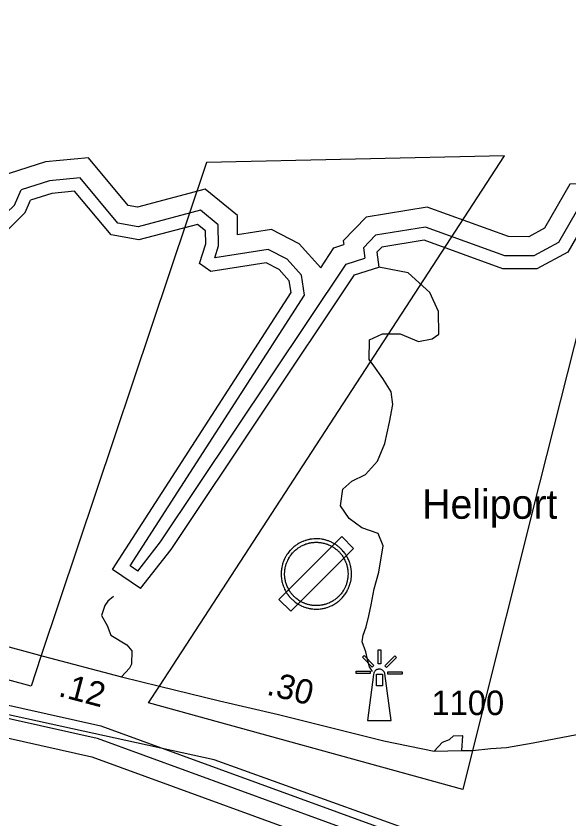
# Model space of a CAD drawing. Extents: x 2104537 to 2336408, y 34176 to 229611.
# Drawn here: x 2292796 to 2295619, y 52487 to 56589 of the extents above; entities that cross this region are included whole.
import ezdxf

# ---------------------------------------------------------------- set-up
doc = ezdxf.new("R2010")
doc.units = 0
for name, color, linetype in [('Exist Aviation Commercial or Municipal Label', 7, 'Continuous'), ('Exist Aviation Field Marked Auxiliary CELL', 7, 'Continuous'), ('Exist Boundary Political City Limit New', 7, 'Continuous'), ('Exist Boundary Political CountyLine', 7, 'Continuous'), ('Exist Cultural Lighthouse CELL', 7, 'Continuous'), ('Exist Hydrographic Buffer Line', 7, 'Continuous'), ('Exist Hydrographic Creek Single Shore', 7, 'Continuous'), ('Exist Hydrographic River Shore', 7, 'Continuous'), ('Exist Road Non-System Type 51', 7, 'Continuous'), ('Exist Road Secondary Mileage Hundredths English Label', 7, 'Continuous'), ('Exist Road Secondary Type 51 Attributed', 7, 'Continuous'), ('Exist Road Secondary Type 51 Number Label', 7, 'Continuous'), ('Map Preparation Boundary City Limit Buffer Line', 7, 'Continuous')]:
    doc.layers.add(name, color=color, linetype=linetype)

msp = doc.modelspace()

# ---------------------------------------------------------------- linework, layer by layer
at = {"layer": 'Exist Aviation Field Marked Auxiliary CELL'}
for points in [[(2294519.8, 53868.9), (2294459.5, 53929.3), (2294138.5, 53608.3), (2294198.8, 53547.9)], [(2294243.5, 53580.6), (2294250.3, 53577.2), (2294253.8, 53575.5), (2294255.7, 53574.8), (2294261.6, 53572.2), (2294262.3, 53571.9), (2294263.8, 53571.3), (2294268.3, 53569.6), (2294270.9, 53568.7), (2294275.6, 53567.2), (2294279.5, 53566), (2294282.1, 53565.2), (2294288.1, 53563.8), (2294289.5, 53563.4), (2294291.9, 53562.9), (2294295.6, 53562.2), (2294296.9, 53561.9), (2294298.8, 53561.6), (2294301.1, 53561.2), (2294306.6, 53560.4), (2294311.7, 53559.9), (2294317.9, 53559.3), (2294323.6, 53559.1), (2294326.8, 53559), (2294330.6, 53559), (2294335.8, 53559), (2294341.9, 53559.4), (2294349.2, 53560), (2294355.6, 53560.9), (2294361.1, 53561.9), (2294364, 53562.4), (2294364.8, 53562.5), (2294366.4, 53562.9), (2294368.6, 53563.4), (2294371.7, 53564.1), (2294373.8, 53564.6), (2294378.5, 53565.9), (2294382.6, 53567.1), (2294384.3, 53567.6), (2294392.7, 53570.6), (2294400.1, 53573.5), (2294404.5, 53575.6), (2294409.9, 53578), (2294415.4, 53581), (2294419.4, 53583.1), (2294424.1, 53586), (2294428.6, 53588.9), (2294433.9, 53592.7), (2294438.6, 53596.3), (2294440.7, 53597.8), (2294441.5, 53598.5), (2294443.4, 53600), (2294446.8, 53602.8), (2294452, 53607.6), (2294456.1, 53611.5), (2294459.3, 53614.8), (2294463, 53618.6), (2294466.5, 53622.7), (2294469.5, 53626.6), (2294473.7, 53631.8), (2294476.7, 53636), (2294480, 53640.9), (2294482.9, 53645.8), (2294484.3, 53647.9), (2294486.6, 53652.3), (2294489, 53656.6), (2294490.5, 53659.8), (2294492.3, 53663.3), (2294493.9, 53667), (2294496.8, 53673.9), (2294497.7, 53676.5), (2294499.3, 53680.9), (2294500.4, 53684.4), (2294501, 53686.4), (2294501.8, 53689.1), (2294502.6, 53692), (2294503.7, 53696.3), (2294504.7, 53700.3), (2294506.4, 53709.2), (2294506.6, 53710.7), (2294507.2, 53715.6), (2294507.8, 53719.5), (2294508, 53722.6), (2294508.6, 53729), (2294508.8, 53736.8), (2294508.8, 53741.9), (2294508.6, 53748.5), (2294508.1, 53754.5), (2294507.8, 53757.3), (2294507.5, 53759.7), (2294507.1, 53762.7), (2294506.5, 53767.1), (2294506.2, 53769.1), (2294505.2, 53774.3), (2294504.9, 53775.8), (2294504.4, 53777.9), (2294503.6, 53781.3), (2294502.6, 53785.2), (2294501.5, 53789.3), (2294499.9, 53794.5), (2294499.5, 53795.6), (2294498.3, 53799.1), (2294496.7, 53803.5), (2294494.7, 53808.2), (2294492.7, 53813.2), (2294490.5, 53817.6), (2294487.8, 53822.9), (2294485.6, 53826.8), (2294484.3, 53829.1), (2294483.5, 53830.5), (2294481.5, 53833.8), (2294479, 53837.9), (2294475.9, 53842.3), (2294473, 53846.2), (2294469.7, 53850.8), (2294466.9, 53853.9), (2294463.3, 53858.2), (2294459.8, 53861.9), (2294456.3, 53865.5), (2294455.4, 53866.4), (2294453.5, 53868.2), (2294450.6, 53870.9), (2294446.6, 53874.7), (2294442.7, 53877.8), (2294438.6, 53880.9), (2294435.1, 53883.6), (2294433.6, 53884.7), (2294432.8, 53885.3), (2294431.2, 53886.3), (2294428.3, 53888.4), (2294425.4, 53890.3), (2294422.7, 53891.9), (2294418.6, 53894.4), (2294411.7, 53898.1), (2294408.4, 53899.8), (2294407.5, 53900.2), (2294403.1, 53902.3), (2294398.3, 53904.5), (2294391.8, 53907), (2294388.8, 53908), (2294385.1, 53909.2), (2294383.4, 53909.8), (2294378.3, 53911.4), (2294373.6, 53912.6), (2294371.9, 53913), (2294367.7, 53914), (2294363, 53915), (2294358.5, 53915.8), (2294355.2, 53916.3), (2294347.1, 53917.3), (2294345.7, 53917.5), (2294341.6, 53917.8), (2294337.2, 53918), (2294336.2, 53918.1), (2294326.3, 53918.3), (2294320.2, 53918), (2294316.4, 53917.8), (2294308.3, 53917), (2294307.7, 53916.9), (2294304.6, 53916.5), (2294301.1, 53916), (2294298.5, 53915.6), (2294296.6, 53915.2), (2294291.1, 53914.1), (2294288.3, 53913.5), (2294285.6, 53912.8), (2294280.3, 53911.4), (2294275.3, 53909.9), (2294271.5, 53908.7), (2294270.5, 53908.4), (2294264.1, 53906), (2294261.8, 53905.1), (2294260.5, 53904.5), (2294255.2, 53902.3), (2294251.6, 53900.6), (2294245.3, 53897.7), (2294241.9, 53895.6), (2294237, 53892.8), (2294233.4, 53890.6), (2294229.6, 53888.1), (2294226.6, 53886.1), (2294222.4, 53883.1), (2294220, 53881.2), (2294214.4, 53876.7), (2294213.3, 53875.8), (2294210.4, 53873.3), (2294207.5, 53870.7), (2294206.8, 53870.1), (2294204.1, 53867.5), (2294200.2, 53863.6), (2294197.4, 53860.6), (2294194.5, 53857.6), (2294190.6, 53853.1), (2294186.4, 53847.6), (2294183, 53842.9), (2294182.2, 53841.8), (2294181.4, 53840.7), (2294180, 53838.5), (2294179.3, 53837.5), (2294177, 53834), (2294173.1, 53827.4), (2294172.8, 53826.9), (2294171.8, 53825.2), (2294170.8, 53823.3), (2294168, 53817.9), (2294166.8, 53815.4), (2294163.4, 53807.9), (2294160, 53799), (2294158.5, 53794.5), (2294157, 53789.7), (2294156.6, 53788.2), (2294155.9, 53785.7), (2294154.8, 53781.6), (2294154.5, 53780.5), (2294153.1, 53773.9), (2294152.5, 53771.2), (2294152.2, 53769.2), (2294151.5, 53764.5), (2294151.2, 53763), (2294151, 53761.5), (2294150.6, 53757.8), (2294150.2, 53753.3), (2294150, 53751.4), (2294149.9, 53749.5), (2294149.7, 53744.8), (2294149.6, 53742.7), (2294149.6, 53738.7), (2294149.6, 53735.3), (2294149.7, 53730.3), (2294150, 53725.9), (2294150.1, 53724.5), (2294150.5, 53720.5), (2294151.1, 53715.5), (2294151.4, 53713.1), (2294151.7, 53711.1), (2294152.7, 53705.4), (2294153.8, 53699.7), (2294155.1, 53694.2), (2294156.6, 53688.5), (2294157.9, 53684.5), (2294159.6, 53679.5), (2294160.1, 53678), (2294161.7, 53673.8), (2294164.2, 53667.5), (2294167.1, 53661), (2294169.7, 53656), (2294170.7, 53654.1), (2294171.7, 53652.2), (2294173.7, 53648.8), (2294174.2, 53647.8), (2294176.7, 53643.6), (2294179.4, 53639.4), (2294181.8, 53635.8), (2294182.4, 53635.1), (2294185.1, 53631.4), (2294186, 53630.2), (2294187.3, 53628.4), (2294188.5, 53627), (2294189.7, 53625.5), (2294191.2, 53623.7), (2294192.6, 53622), (2294193.4, 53621), (2294195.2, 53619), (2294198.1, 53615.8), (2294199.5, 53614.3), (2294202.2, 53611.6), (2294204.7, 53609.2), (2294206.4, 53607.5), (2294208.4, 53605.7), (2294212, 53602.5), (2294213.5, 53601.2), (2294217.9, 53597.7), (2294220.1, 53595.9), (2294221.2, 53595), (2294226, 53591.6), (2294230.4, 53588.7), (2294236.6, 53584.8)], [(2294252, 53596.3), (2294245.8, 53600), (2294240.2, 53603.6), (2294236.2, 53606.2), (2294231.9, 53609.3), (2294230.9, 53610), (2294228.9, 53611.6), (2294225, 53614.8), (2294223.6, 53616), (2294220.4, 53618.9), (2294218.6, 53620.5), (2294217, 53622), (2294214.8, 53624.2), (2294212.3, 53626.6), (2294211.1, 53627.9), (2294208.5, 53630.9), (2294206.8, 53632.7), (2294206.1, 53633.5), (2294204.8, 53635.1), (2294203.5, 53636.7), (2294202.4, 53638), (2294201.4, 53639.3), (2294200.2, 53641), (2294199.4, 53642), (2294196.9, 53645.4), (2294196.4, 53646), (2294194.3, 53649.2), (2294191.8, 53653), (2294189.6, 53656.8), (2294189.1, 53657.7), (2294187.3, 53660.8), (2294186.4, 53662.5), (2294185.5, 53664.2), (2294183.2, 53668.7), (2294180.5, 53674.6), (2294178.3, 53680.2), (2294176.9, 53684), (2294176.4, 53685.4), (2294174.9, 53689.9), (2294173.7, 53693.5), (2294172.4, 53698.6), (2294171.2, 53703.6), (2294170.1, 53708.7), (2294169.3, 53713.8), (2294169, 53715.6), (2294168.7, 53717.8), (2294168.2, 53722.3), (2294167.8, 53725.9), (2294167.8, 53727.2), (2294167.5, 53731.1), (2294167.4, 53735.7), (2294167.4, 53738.7), (2294167.4, 53742.3), (2294167.5, 53744.2), (2294167.7, 53748.4), (2294167.8, 53750.1), (2294167.9, 53751.8), (2294168.3, 53755.9), (2294168.7, 53759.3), (2294168.9, 53760.6), (2294169.1, 53762), (2294169.8, 53766.1), (2294170, 53768), (2294170.5, 53770.4), (2294171.8, 53776.3), (2294172.1, 53777.4), (2294173.1, 53781), (2294173.7, 53783.3), (2294174, 53784.6), (2294175.4, 53788.9), (2294176.8, 53793), (2294179.9, 53801), (2294182.9, 53807.8), (2294184, 53810.1), (2294186.5, 53814.9), (2294187.4, 53816.6), (2294188.3, 53818.1), (2294188.6, 53818.6), (2294192, 53824.6), (2294194.2, 53827.7), (2294194.8, 53828.6), (2294196.1, 53830.6), (2294196.8, 53831.6), (2294197.5, 53832.6), (2294200.5, 53836.8), (2294204.3, 53841.7), (2294207.9, 53845.8), (2294210.5, 53848.5), (2294212.9, 53851.2), (2294216.5, 53854.8), (2294219, 53857.1), (2294219.6, 53857.6), (2294222.1, 53859.9), (2294224.8, 53862.2), (2294225.8, 53863), (2294230.8, 53867.1), (2294233, 53868.8), (2294236.7, 53871.5), (2294239.4, 53873.3), (2294242.9, 53875.6), (2294246.2, 53877.5), (2294250.6, 53880), (2294253.6, 53881.9), (2294259.3, 53884.6), (2294262.5, 53886.1), (2294267.3, 53888.1), (2294268.5, 53888.6), (2294270.5, 53889.4), (2294276.4, 53891.6), (2294277.2, 53891.9), (2294280.7, 53892.9), (2294285.1, 53894.3), (2294289.9, 53895.5), (2294292.4, 53896.2), (2294294.9, 53896.7), (2294299.8, 53897.7), (2294301.6, 53898.1), (2294303.8, 53898.4), (2294307, 53898.8), (2294309.8, 53899.3), (2294310.4, 53899.3), (2294317.7, 53900), (2294321.1, 53900.2), (2294326.6, 53900.5), (2294335.5, 53900.3), (2294336.4, 53900.2), (2294340.4, 53900), (2294344.1, 53899.7), (2294345.4, 53899.6), (2294352.7, 53898.7), (2294355.6, 53898.2), (2294359.7, 53897.6), (2294363.8, 53896.6), (2294367.7, 53895.7), (2294369.2, 53895.4), (2294373.4, 53894.3), (2294378, 53892.9), (2294379.6, 53892.3), (2294382.9, 53891.2), (2294385.6, 53890.3), (2294391.5, 53888), (2294395.8, 53886.1), (2294399.7, 53884.2), (2294400.6, 53883.8), (2294403.5, 53882.3), (2294409.7, 53878.9), (2294413.4, 53876.7), (2294415.8, 53875.2), (2294418.5, 53873.5), (2294421.1, 53871.7), (2294422.5, 53870.8), (2294423.3, 53870.2), (2294424.6, 53869.3), (2294427.8, 53866.8), (2294431.4, 53864), (2294434.9, 53861.2), (2294438.5, 53857.8), (2294441.2, 53855.4), (2294442.9, 53853.7), (2294443.7, 53852.9), (2294446.8, 53849.7), (2294450, 53846.3), (2294453.3, 53842.5), (2294455.7, 53839.7), (2294458.7, 53835.5), (2294461.4, 53832), (2294464.1, 53828), (2294466.4, 53824.4), (2294468.2, 53821.4), (2294468.9, 53820.1), (2294470.1, 53818.1), (2294472.1, 53814.5), (2294474.5, 53809.8), (2294476.5, 53805.8), (2294478.3, 53801.3), (2294480.1, 53797), (2294481.5, 53793.1), (2294482.6, 53789.9), (2294483, 53789), (2294484.4, 53784.2), (2294485.5, 53780.6), (2294486.3, 53777), (2294487.1, 53774), (2294487.5, 53772.1), (2294487.8, 53770.7), (2294488.6, 53766.1), (2294489, 53764.3), (2294489.5, 53760.3), (2294489.8, 53757.6), (2294490.1, 53755.5), (2294490.4, 53752.9), (2294490.8, 53747.5), (2294491, 53741.5), (2294491, 53736.9), (2294490.8, 53730), (2294490.3, 53724.2), (2294490.1, 53721.4), (2294489.6, 53717.9), (2294489, 53713.4), (2294488.8, 53712.1), (2294487.3, 53704.1), (2294486.4, 53700.5), (2294485.5, 53696.6), (2294484.7, 53694), (2294484, 53691.6), (2294483.4, 53689.7), (2294482.5, 53686.6), (2294481, 53682.6), (2294480.2, 53680.3), (2294477.6, 53674.1), (2294476.1, 53670.8), (2294474.5, 53667.6), (2294473.2, 53664.7), (2294471, 53660.8), (2294468.9, 53656.9), (2294467.7, 53655), (2294465, 53650.6), (2294462.1, 53646.2), (2294459.4, 53642.4), (2294455.6, 53637.7), (2294452.9, 53634.2), (2294449.7, 53630.5), (2294446.4, 53627.1), (2294443.5, 53624.1), (2294439.8, 53620.6), (2294435.1, 53616.2), (2294432.1, 53613.8), (2294430.4, 53612.3), (2294429.6, 53611.7), (2294427.8, 53610.4), (2294423.5, 53607.1), (2294418.8, 53603.8), (2294414.7, 53601.2), (2294410.5, 53598.5), (2294406.8, 53596.6), (2294401.9, 53593.9), (2294397.1, 53591.7), (2294393.1, 53589.9), (2294386.4, 53587.2), (2294378.8, 53584.6), (2294377.3, 53584.1), (2294373.6, 53583), (2294369.4, 53581.8), (2294367.5, 53581.4), (2294364.7, 53580.8), (2294362.7, 53580.3), (2294361.3, 53580), (2294360.5, 53579.8), (2294357.9, 53579.4), (2294352.9, 53578.5), (2294347.2, 53577.7), (2294340.6, 53577.1), (2294335.1, 53576.8), (2294330.4, 53576.8), (2294327.1, 53576.8), (2294324.2, 53576.9), (2294319.1, 53577), (2294313.4, 53577.6), (2294308.8, 53578), (2294303.9, 53578.8), (2294301.8, 53579.1), (2294300.1, 53579.4), (2294299, 53579.7), (2294295.6, 53580.3), (2294293.4, 53580.8), (2294292.1, 53581.1), (2294286.8, 53582.4), (2294284.4, 53583.1), (2294280.9, 53584.2), (2294276.7, 53585.5), (2294274.4, 53586.4), (2294270.3, 53587.9), (2294268.9, 53588.4), (2294268.3, 53588.7), (2294262.9, 53591), (2294261.3, 53591.7), (2294258.1, 53593.2)]]:
    msp.add_lwpolyline(points, close=True, dxfattribs=at)
at = {"layer": 'Exist Boundary Political City Limit New'}
msp.add_lwpolyline([(2296130.5, 61659.8), (2295847, 55856.3), (2295828.2, 55612.7), (2295789.5, 55467.5), (2295718.2, 55184.9), (2295469.2, 54201.9), (2295127.2, 52836.8), (2295077.2, 52637.7), (2293472.2, 53080.4), (2293527.5, 53165.5), (2295289.5, 55875), (2293769, 55840.2), (2292922.2, 53316.1), (2292872, 53165.9), (2292231.2, 53338.2), (2291861.8, 53467.2), (2291215.5, 53647.6), (2290212, 53880.8), (2289616.8, 54118.2), (2288825.2, 54445.3), (2288691.5, 54459.9)], dxfattribs=at)
at = {"layer": 'Exist Boundary Political CountyLine'}
msp.add_lwpolyline([(2301115.6, 42442), (2300183.1, 43841.8), (2298329.9, 51470.9), (2297735.5, 51470.9), (2297222.7, 51529.2), (2296604.9, 51669.2), (2296010.5, 51890.8), (2295439.4, 52194.1), (2294716.8, 52462.4), (2293807.7, 52789.1), (2292630.5, 53045.7), (2291395, 53314), (2290579.1, 53535.6), (2289705, 53768.9), (2288527.8, 54188.9), (2287816.8, 54480.5), (2287082.6, 54690.5), (2285812.1, 55145.4), (2284704.9, 55565.4), (2283551, 55927), (2282210.6, 56370.3), (2280963.5, 56696.9)], dxfattribs=at)
at = {"layer": 'Exist Cultural Lighthouse CELL'}
for points in [[(2294572.8, 53322.3), (2294623.7, 53271.5), (2294615.2, 53263), (2294564.3, 53313.9)], [(2294657.8, 53351), (2294657.8, 53279.1), (2294645.8, 53279.1), (2294645.8, 53351)], [(2294738.2, 53311.1), (2294687.4, 53260.3), (2294678.9, 53268.8), (2294729.8, 53319.6)], [(2294532.9, 53241.9), (2294604.9, 53241.9), (2294604.9, 53229.9), (2294532.9, 53229.9)], [(2294711.8, 52990.1), (2294678.6, 53229.5), (2294676.6, 53235.1), (2294674.9, 53238.5), (2294672, 53242.2), (2294669.2, 53245.2), (2294667.2, 53246.8), (2294664.1, 53248.8), (2294660.4, 53250.4), (2294656.6, 53251.5), (2294653.1, 53252.1), (2294649.2, 53252.1), (2294645.7, 53251.8), (2294642.7, 53251.2), (2294639, 53250), (2294635.7, 53248.4), (2294632.2, 53246), (2294628.5, 53242.5), (2294626, 53239.1), (2294624.1, 53236), (2294622.7, 53232.1), (2294621.1, 53224.4), (2294591, 52990.1)], [(2294636.4, 53226.6), (2294666.7, 53226.6), (2294666.7, 53166.9), (2294636.4, 53166.9)], [(2294766.9, 53226.1), (2294695, 53226.1), (2294695, 53238.1), (2294766.9, 53238.1)]]:
    msp.add_lwpolyline(points, close=True, dxfattribs=at)
at = {"layer": 'Exist Hydrographic Buffer Line'}
msp.add_line((2293417.2, 53752.4), (2293377.8, 53779.3), dxfattribs=at)
for points in [[(2278479.1, 56940), (2281174.4, 56232.7), (2282427.5, 55821.9), (2285593.8, 54901.7), (2286346.6, 54657.4), (2286872.9, 54520.7), (2287289.8, 54499.5), (2287555.9, 54437.5), (2288985, 53902), (2290935.7, 53384.3), (2291471.1, 53288.6), (2293210.6, 52898.9), (2294609.9, 52388.6), (2295482.5, 52013.3), (2296091.4, 51848.7), (2296689.9, 51754.4), (2297714.6, 51688.1)], [(2294351.5, 55303.2), (2294241.8, 55425.5), (2294100.3, 55497.5), (2293927.4, 55470.7), (2293925.9, 55569.3), (2293761.1, 55704.3), (2293415.4, 55612.6), (2293368.9, 55621.1), (2293165.7, 55865.1), (2292946, 55844.5), (2292718.2, 55771.3)], [(2293377.8, 53779.3), (2294268.6, 55162.6), (2294252.9, 55265.7), (2294180.8, 55346.1), (2294084, 55395.3), (2293810.1, 55353), (2293829.8, 55415.4), (2293828.2, 55522.1), (2293737.7, 55596.3), (2293419.4, 55511.9), (2293316.2, 55530.7), (2293123.3, 55762.3), (2292965.9, 55747.5), (2292822.2, 55701.4)], [(2296189.1, 55743.6), (2295623.7, 55729.7), (2295494.9, 55505.1), (2295414.6, 55461.5), (2295309.9, 55461.6), (2294895.7, 55611.8), (2294584.1, 55561), (2294466.9, 55440.2), (2294469.2, 55420.8)], [(2292667.8, 55528.2), (2292712.3, 55548.5), (2292747.3, 55583.5), (2292787, 55623.2), (2292822.2, 55701.4)], [(2296177.7, 55644.9), (2295681.5, 55632.7), (2295566.4, 55431.9), (2295439.5, 55363.1), (2295292.6, 55363.2), (2294886.3, 55510.5), (2294632.1, 55469.1), (2294570.2, 55405.3), (2294576.5, 55352.2)], [(2294351.5, 55303.2), (2294419.2, 55404.6), (2294469.2, 55420.8)], [(2293417.2, 53752.4), (2293533.9, 53902.2), (2294482.1, 55321.5), (2294576.5, 55352.2)]]:
    msp.add_lwpolyline(points, dxfattribs=at)
at = {"layer": 'Exist Hydrographic Creek Single Shore'}
for points in [[(2278495.9, 57003.4), (2281192.9, 56295.7), (2282446.8, 55884.6), (2285613, 54964.5), (2286365, 54720.4), (2286882.9, 54585.9), (2287299, 54564.8), (2287575, 54500.4), (2289005, 53964.6), (2290949.9, 53448.4), (2291484.1, 53352.9), (2293229.1, 52962), (2294634.1, 52449.6), (2295504.1, 52075.4), (2296105.2, 51913), (2296697.1, 51819.7), (2297706.2, 51754.4), (2297729.8, 51762.4)], [(2278454.1, 56844.8), (2281146.5, 56138.3), (2282398.4, 55727.8), (2285564.8, 54807.7), (2286319, 54562.9), (2286857.9, 54422.9), (2287276, 54401.7), (2287527.4, 54343.1), (2288955.1, 53808.2), (2290914.4, 53288.1), (2291451.7, 53192.1), (2293182.9, 52804.2), (2294573.6, 52297.1), (2295450.1, 51920.1), (2296070.9, 51752.3), (2296679, 51656.5), (2297727.5, 51588.7)], [(2292561.7, 55454.6), (2292644.2, 55450.3), (2292697.3, 55469.6), (2292750.3, 55493.7), (2292793.7, 55537.1), (2292842, 55585.3), (2292870, 55647.8)], [(2294616.5, 53240.9), (2294600.3, 53264.8), (2294592.3, 53294.7), (2294582, 53340.6), (2294563.8, 53392.5), (2294567.9, 53426.5), (2294583.7, 53468.5), (2294597.6, 53524.4), (2294609.3, 53580.4), (2294625.1, 53662.3), (2294648.9, 53748.3), (2294670.4, 53882.2), (2294644.2, 53946), (2294561.7, 53973.7), (2294497.5, 54021.4), (2294453.3, 54087.1), (2294465.1, 54171.1), (2294511.1, 54213.2), (2294581, 54247.4), (2294640.9, 54315.5), (2294678.8, 54405.5), (2294702.4, 54513.5), (2294720, 54603.4), (2294711.8, 54669.3), (2294669.6, 54737), (2294623, 54801.4), (2294599, 54834.6), (2294600.9, 54934.5), (2294666.9, 54964.7), (2294757.1, 54965), (2294851.3, 54925.4), (2294921.4, 54939.7), (2294955.2, 54963.8), (2294953.8, 55078.7), (2294908.1, 55176.8), (2294799, 55277.3), (2294648.1, 55306.4)]]:
    msp.add_lwpolyline(points, dxfattribs=at)
at = {"layer": 'Exist Hydrographic River Shore'}
msp.add_line((2293431.1, 53663.4), (2293288.1, 53761.2), dxfattribs=at)
for points in [[(2293288.1, 53761.2), (2294200, 55177.2), (2294191, 55236.4), (2294140.1, 55293.2), (2294073.1, 55327.3), (2293790.1, 55283.5), (2293732.1, 55324), (2293764.1, 55425), (2293763, 55490.6), (2293722, 55524.3), (2293422, 55444.7), (2293281, 55470.4), (2293095, 55693.7), (2292979.1, 55682.8), (2292870, 55647.8)], [(2296170.2, 55579), (2295720.1, 55568), (2295614.1, 55383), (2295456.2, 55297.5), (2295281, 55297.6), (2294880, 55443), (2294664, 55407.8), (2294639, 55382), (2294648.1, 55306.4)], [(2293431.1, 53663.4), (2293587.1, 53863.7), (2294524, 55266.2), (2294648.1, 55306.4)]]:
    msp.add_lwpolyline(points, dxfattribs=at)
at = {"layer": 'Exist Road Non-System Type 51'}
msp.add_line((2295070.2, 52837.1), (2295127.3, 52836.8), dxfattribs=at)
for points in [[(2293293.6, 53623), (2293265.2, 53599.6), (2293248.8, 53577.9), (2293231.7, 53526.1), (2293260.9, 53475.7), (2293280, 53425.4), (2293361, 53375.7), (2293386.3, 53345.3), (2293385, 53277.5), (2293374.8, 53257.6), (2293333.9, 53212.5)], [(2295127.3, 52836.8), (2295220.3, 52846.3), (2295300.4, 52852.7), (2295436.6, 52875.2), (2295730.6, 52931.6), (2295870.7, 52954.5), (2295975.8, 52972.8), (2296053.5, 52986.5)], [(2294930.4, 52833.9), (2294973.2, 52879), (2295009.3, 52892.4), (2295029.6, 52912), (2295073.6, 52913.2), (2295075.9, 52911.2), (2295070.2, 52837.1)]]:
    msp.add_lwpolyline(points, dxfattribs=at)
at = {"layer": 'Exist Road Secondary Type 51 Attributed'}
msp.add_lwpolyline([(2288678.4, 54624.3), (2288800.5, 54591.1), (2288930.5, 54547.3), (2289107.2, 54489.1), (2289658.8, 54276.5), (2289815.3, 54212.9), (2290050.1, 54128), (2290340.6, 54015.2), (2290510.4, 53964.7), (2290762.4, 53899.7), (2291400.5, 53731.1), (2292057.1, 53553.3), (2292224.3, 53509.5), (2292375.5, 53469.7), (2292934, 53318.4), (2293333.9, 53212.5), (2293527.5, 53165.5), (2293835.4, 53090.7), (2294135.9, 53021), (2294673.2, 52886.7), (2294930.4, 52833.9), (2295070.2, 52837.1)], dxfattribs=at)
at = {"layer": 'Map Preparation Boundary City Limit Buffer Line'}
msp.add_lwpolyline([(2296130.5, 61659.8), (2295847, 55856.3), (2295828.2, 55612.7), (2295789.5, 55467.5), (2295718.2, 55184.9), (2295469.2, 54201.9), (2295127.2, 52836.8), (2295077.2, 52637.7), (2293472.2, 53080.4), (2293527.5, 53165.5), (2295289.5, 55875), (2293769, 55840.2), (2292922.2, 53316.1), (2292872, 53165.9), (2292231.2, 53338.2), (2291861.8, 53467.2), (2291215.5, 53647.6), (2290212, 53880.8), (2289616.8, 54118.2), (2288825.2, 54445.3), (2288691.5, 54459.9)], dxfattribs=at)

# ---------------------------------------------------------------- texts
at = {"layer": 'Exist Aviation Commercial or Municipal Label'}
msp.add_text('Heliport', height=150, dxfattribs=at).set_placement((2294869.4, 54020.4))
at = {"layer": 'Exist Road Secondary Mileage Hundredths English Label'}
for s, rotation, p in [('.12', 345.1697, (2293007, 53115.8)), ('.30', 345.9695, (2294070.6, 53123.3))]:
    msp.add_text(s, height=125, rotation=rotation, dxfattribs=at).set_placement(p)
at = {"layer": 'Exist Road Secondary Type 51 Number Label'}
msp.add_text('1100', height=125, dxfattribs=at).set_placement((2294916.9, 53017.6))

doc.saveas('drawing.dxf')
